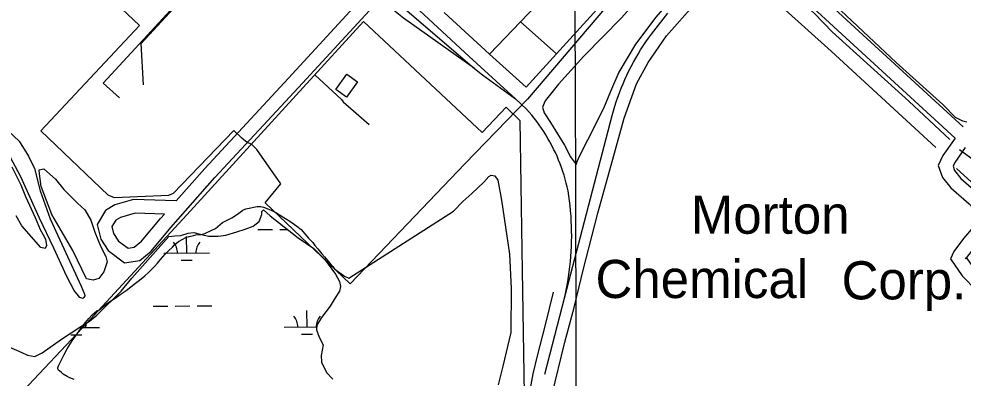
# Model space of a CAD drawing. Extents: x 3355677 to 3393573, y 612928 to 638357.
# Drawn here: x 3379651 to 3381706, y 619501 to 620283 of the extents above; entities that cross this region are included whole.
import ezdxf

# ---------------------------------------------------------------- set-up
doc = ezdxf.new("R2010")
doc.units = 0
for name, color, linetype in [('V-BLDG-IDEN', 7, 'Continuous'), ('V-BLDG-OTLN', 7, 'Continuous'), ('V-GRID-MAJR', 7, 'Continuous'), ('V-RAIL-TRAK', 7, 'Continuous'), ('V-ROAD-CNTR', 7, 'Continuous'), ('V-SITE-OTLN', 7, 'Continuous'), ('V-SITE-VEGE', 7, 'Continuous'), ('V-TOPO-SHOR', 7, 'Continuous'), ('V-UTIL-LINE', 7, 'Continuous'), ('V-WETL-SWMP', 7, 'Continuous')]:
    doc.layers.add(name, color=color, linetype=linetype)

msp = doc.modelspace()

# ---------------------------------------------------------------- linework, layer by layer
at = {"layer": 'V-BLDG-OTLN'}
msp.add_lwpolyline([(3380388.080186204, 620146.1086811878), (3380363.8462346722, 620112.7317479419), (3380340.8992805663, 620129.3927146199), (3380365.1322321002, 620162.769647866)], close=True, dxfattribs=at)
at = {"layer": 'V-GRID-MAJR'}
msp.add_spline([(3380867.299, 618367.203), (3380850.557, 624425.373), (3380833.806, 630486.627), (3380817.056, 636547.903), (3380817.048, 636550.964)], degree=3, dxfattribs=at)
at = {"layer": 'V-RAIL-TRAK'}
for points in [[(3379986.1550000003, 620767.598), (3380116.217, 620646.882), (3380440.133, 620349.433), (3380642.629, 620175.066), (3380659.9590000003, 620161.062), (3380731.559, 620108.928)], [(3380642.629, 620175.066), (3380488.3370000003, 620284.6630000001), (3380426.483, 620334.956), (3380221.539, 620524.983), (3380043.429, 620684.602), (3379970.909, 620752.363)], [(3380839.0670000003, 619677.908), (3380841.424, 619688.703), (3380843.5810000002, 619699.541), (3380845.538, 619710.416), (3380847.298, 619721.324), (3380848.8540000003, 619732.262), (3380850.2120000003, 619743.229), (3380851.367, 619754.2170000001), (3380852.321, 619765.225), (3380853.073, 619776.2490000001), (3380853.622, 619787.286), (3380853.968, 619798.328), (3380854.113, 619809.377), (3380854.054, 619820.426), (3380853.794, 619831.473), (3380853.329, 619842.514), (3380852.663, 619853.542), (3380851.793, 619864.559), (3380850.724, 619875.556), (3380849.45, 619886.532), (3380847.978, 619897.482), (3380846.304, 619908.404), (3380844.4080000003, 619916.985), (3380842.313, 619925.5210000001), (3380840.025, 619934.006), (3380837.541, 619942.438), (3380834.866, 619950.808), (3380832.001, 619959.117), (3380828.946, 619967.358), (3380825.702, 619975.525), (3380822.271, 619983.617), (3380818.6580000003, 619991.627), (3380814.861, 619999.553), (3380810.884, 620007.39), (3380806.7290000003, 620015.134), (3380802.395, 620022.781), (3380797.89, 620030.326), (3380793.21, 620037.7660000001), (3380788.362, 620045.096), (3380783.349, 620052.3150000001), (3380778.1720000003, 620059.416), (3380772.832, 620066.395), (3380767.3340000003, 620073.254), (3380761.681, 620079.982), (3380755.875, 620086.578), (3380731.559, 620108.928), (3380631.338, 620201.055), (3380454.964, 620365.166)], [(3380796.008, 619509.087), (3380839.0670000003, 619677.908), (3380894.828, 619891.416), (3380942.335, 620072.7710000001), (3380945.102, 620082.789), (3380948.0670000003, 620092.753), (3380951.232, 620102.653), (3380954.59, 620112.487), (3380958.146, 620122.256), (3380961.896, 620131.9500000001), (3380965.836, 620141.567), (3380969.969, 620151.105), (3380974.29, 620160.558), (3380978.8000000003, 620169.924), (3380983.494, 620179.197), (3380988.372, 620188.3740000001), (3380993.433, 620197.455), (3380998.671, 620206.429), (3381004.09, 620215.299), (3381009.684, 620224.06), (3381015.451, 620232.707), (3381021.39, 620241.2390000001), (3381027.495, 620249.65), (3381063.2800000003, 620295.329)]]:
    msp.add_lwpolyline(points, dxfattribs=at)
at = {"layer": 'V-ROAD-CNTR'}
for points in [[(3379993.507, 619886.699), (3380055.668, 619957.432), (3380237.701, 620153.707), (3380521.6550000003, 620462.81), (3380758.674, 620713.607), (3380840.5500000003, 620804.635)], [(3379993.508, 619886.7000000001), (3379900.627, 619889.713), (3379860.055, 619878.31), (3379839.879, 619865.966), (3379821.65, 619835.398), (3379829.237, 619803.162), (3379845.7600000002, 619778.203), (3379881.3200000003, 619751.746), (3379914.276, 619757.036), (3379939.375, 619776.9500000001), (3379982.213, 619828.4010000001), (3380077.938, 619937.326), (3380259.745, 620133.359), (3380543.605, 620442.358), (3380780.732, 620693.269), (3380862.67, 620784.368)], [(3380862.671, 620784.3690000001), (3381015.086, 620644.721), (3381335.894, 620347.763), (3381688.347, 620023.208)], [(3381021.5502617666, 620679.486011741), (3381035.4080000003, 620666.789), (3381356.244, 620369.805), (3381705.879, 620047.845)], [(3381688.347, 620023.208), (3381661.728, 619985.203), (3381651.5500000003, 619963.504), (3381660.7, 619937.833), (3381679.1550000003, 619914.77), (3381718.786, 619880.046), (3381746.076, 619850.358), (3381736.431, 619839.431), (3381707.0700000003, 619804.424), (3381685.6040000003, 619776.05), (3381678.217, 619760.573), (3381703.558, 619723.491), (3381735.031, 619691.737), (3381762.906, 619663.547), (3381786.693, 619639.002), (3381805.819, 619628.061), (3381835.142, 619623.852), (3381865.126, 619629.202), (3381893.471, 619636.941), (3381924.318, 619646.846), (3381931.664, 619648.995), (3381937.632, 619645.269)], [(3381710.612, 620002.705), (3381687.788, 619970.115), (3381683.954, 619961.944), (3381687.268, 619952.647), (3381700.921, 619935.586), (3381739.776, 619901.542), (3381786.452, 619850.7660000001), (3381759.173, 619819.863), (3381730.54, 619785.724), (3381711.366, 619760.378), (3381712.731, 619763.2390000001), (3381726.786, 619742.671), (3381756.3510000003, 619712.843), (3381784.344, 619684.533), (3381805.279, 619662.932), (3381815.747, 619656.943), (3381834.626, 619654.234), (3381858.528, 619658.498), (3381884.929, 619665.707), (3381915.52, 619675.53), (3381936.144, 619681.563), (3381953.518, 619670.719)], [(3379967.861, 619857.5160000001), (3379904.285, 619859.579), (3379872.169, 619850.552), (3379861.853, 619844.24), (3379853.632, 619830.456), (3379857.211, 619815.252), (3379867.878, 619799.139), (3379889.068, 619783.3740000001), (3379901.776, 619785.414), (3379918.301, 619798.5260000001), (3379959.415, 619847.905), (3379967.861, 619857.5160000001)]]:
    msp.add_lwpolyline(points, dxfattribs=at)
at = {"layer": 'V-SITE-OTLN'}
for p, q in [((3379913.368654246, 620268.3807313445), (3379712.2996263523, 620459.9287096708)), ((3380990.035901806, 620381.0241466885), (3380758.3380836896, 620108.1002880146)), ((3379698.7163715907, 620039.1242887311), (3379913.368654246, 620268.3807313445)), ((3380758.3380836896, 620108.1002880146), (3380621.3322487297, 619967.0361932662)), ((3379845.5531530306, 619898.852118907), (3379698.7163715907, 620039.1242887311)), ((3380118.622800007, 620040.1398446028), (3379986.9660567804, 619902.6880441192)), ((3380136.032799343, 620022.9368440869), (3380118.622800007, 620040.1398446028)), ((3380147.8414610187, 620013.6935812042), (3380136.032799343, 620022.9368440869)), ((3380157.411205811, 620010.1703829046), (3380147.8414610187, 620013.6935812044)), ((3380168.789650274, 619998.3329512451), (3380157.4112058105, 620010.1703829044)), ((3380221.1593971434, 619923.4537545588), (3380168.789650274, 619998.3329512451)), ((3380621.3322487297, 619967.0361932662), (3380372.258721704, 619705.9435607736)), ((3380187.3924239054, 619882.0725523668), (3380221.159397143, 619923.453754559)), ((3379859.3161879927, 619892.9691460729), (3379845.5531530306, 619898.852118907)), ((3379976.846095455, 619898.4490741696), (3379859.3161879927, 619892.9691460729)), ((3379986.9660567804, 619902.6880441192), (3379976.846095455, 619898.4490741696)), ((3380372.258721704, 619705.9435607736), (3380187.3924239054, 619882.0725523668))]:
    msp.add_line(p, q, dxfattribs=at)
at = {"layer": 'V-SITE-VEGE'}
for points in [[(3379636.012, 619960.757), (3379655.345, 619921.4890000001), (3379665.643, 619896.483), (3379686.805, 619850.661), (3379697.704, 619824.469), (3379703.744, 619812.5700000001), (3379709.171, 619803.053), (3379711.045, 619789.338), (3379708.1, 619782.757), (3379699.134, 619785.09), (3379657.6720000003, 619832.581), (3379645.607, 619853.993)], [(3380177.409, 619874.24), (3380183.557, 619873.158), (3380193.0700000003, 619869.308), (3380200.343, 619866.56), (3380210.4250000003, 619861.0380000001), (3380218.269, 619856.062), (3380231.1550000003, 619848.322), (3380240.68, 619842.242), (3380256.378, 619831.17), (3380265.352, 619823.9670000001), (3380281.654, 619805.087), (3380290.643, 619795.652), (3380295.145, 619789.536), (3380301.887, 619782.321), (3380310.326, 619771.207), (3380315.948, 619764.5430000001), (3380323.819, 619755.658), (3380328.875, 619750.106), (3380334.4990000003, 619743.442), (3380337.315, 619738.9940000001), (3380346.844, 619732.35), (3380354.1350000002, 619726.812), (3380359.741, 619722.939), (3380369.2600000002, 619717.971), (3380596.805, 619863.889), (3380617.559, 619885.495), (3380636.5500000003, 619902.9180000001), (3380662.66, 619927.541), (3380673.926, 619939.546), (3380678.684, 619942.559), (3380687.0500000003, 619940.818), (3380693.071, 619931.9010000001), (3380701.691, 619887.791), (3380719.105, 619770.332), (3380722.538, 619695.756)], [(3379771.616, 619497.233), (3379762.103, 619501.084), (3379756.502, 619504.399), (3379747.54, 619509.37), (3379743.051, 619513.251), (3379737.441, 619517.683), (3379735.748, 619521.0210000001), (3379735.735, 619523.253), (3379737.384, 619527.171), (3379741.2490000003, 619534.452), (3379749.518, 619551.807), (3379756.14, 619564.684), (3379767.199, 619582.058), (3379792.666, 619617.377), (3379803.752, 619630.282), (3379810.963, 619638.142), (3379820.957, 619647.133), (3379824.856, 619648.2710000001), (3379834.295, 619656.701), (3379841.519, 619662.329), (3379849.303, 619667.4), (3379862.646, 619676.411), (3379871.54, 619682.604), (3379884.883, 619691.615), (3379904.886, 619707.366), (3379913.778, 619713.56), (3379925.444, 619723.12), (3379933.216, 619730.425), (3379945.977, 619743.34), (3379953.188, 619751.2000000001), (3379959.281, 619759.05), (3379969.261, 619770.275), (3379976.474, 619777.574), (3379985.3540000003, 619786.001), (3379989.79, 619791.052), (3379998.68, 619797.802), (3380014.8140000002, 619806.832), (3380021.4990000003, 619809.105), (3380030.975, 619811.395), (3380036.552, 619812.546), (3380043.247, 619813.144), (3380047.1520000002, 619813.164), (3380052.725, 619814.8740000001), (3380056.071, 619815.454), (3380071.1, 619822.8), (3380078.89, 619826.755), (3380094.443, 619839.688), (3380114.4760000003, 619849.856), (3380126.713, 619857.745), (3380138.382, 619866.189), (3380145.063, 619869.0210000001), (3380156.214, 619871.319), (3380162.344, 619873.029), (3380169.592, 619874.1900000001), (3380177.409, 619874.24)], [(3380722.538, 619695.756), (3380721.917, 619600.268), (3380704.458, 619526.762), (3380693.96, 619486.1190000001)]]:
    msp.add_lwpolyline(points, dxfattribs=at)
msp.add_lwpolyline([(3379798.607, 619717.06), (3379768.401, 619778.344), (3379722.573, 619856.844), (3379699.5330000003, 619917.5750000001), (3379696.379, 619945.604), (3379695.136, 619953.952), (3379705.265, 619956.399), (3379731.062, 619933.877), (3379749.1010000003, 619911.308), (3379778.52, 619881.647), (3379794.724, 619866.826), (3379807.985, 619844.824), (3379816.4960000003, 619818.618), (3379829.223, 619786.468), (3379840.089, 619765.6460000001), (3379843.145, 619753.729), (3379836.112, 619732.205), (3379824.864, 619717.215), (3379812.949, 619713.564)], close=True, dxfattribs=at)
at = {"layer": 'V-TOPO-SHOR'}
for points in [[(3381676.682, 620019.922), (3381588.055, 620103.939), (3381421.026, 620254.768), (3381382.678, 620295.028), (3381298.865, 620370.142), (3381219.237, 620442.902)], [(3381038.0670000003, 620370.957), (3380962.367, 620285.357), (3380880.698, 620202.102), (3380825.099, 620140.439), (3380796.737, 620104.5430000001), (3380790.865, 620090.814), (3380793.917, 620078.329), (3380807.738, 620056.976), (3380838.401, 620007.74), (3380851.654, 619982.216), (3380863.663, 619965.617)], [(3381093.549, 620352.833), (3381037.381, 620286.998), (3380993.08, 620227.786), (3380956.5300000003, 620166.831), (3380938.917, 620125.0480000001), (3380923.068, 620087.4400000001), (3380888.352, 620018.759)], [(3381713.964, 620058.254), (3381705.023, 620059.987), (3381689.4930000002, 620068.228), (3381661.933, 620096.642), (3381560.159, 620188.323), (3381451.779, 620289.488), (3381384.701, 620354.582)], [(3380810.96, 619463.0380000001), (3380839.4420000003, 619578.719), (3380859.2290000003, 619654.458), (3380880.16, 619738.537), (3380910.99, 619859.594), (3380940.129, 619964.5650000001), (3380968.097, 620066.549), (3380995.034, 620141.735), (3381020.362, 620187.733), (3381060.4990000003, 620246.326), (3381123.784, 620316.968)], [(3379617.148, 620049.366), (3379651.878, 620016.827), (3379672.3170000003, 619984.203), (3379684.986, 619956.889), (3379697.184, 619908.732), (3379719.583, 619847.54), (3379786.557, 619700.872)], [(3380888.352, 620018.759), (3380870.7, 619983.523), (3380865.412, 619971.581), (3380863.663, 619965.617)], [(3382021.5840000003, 619697.491), (3381970.663, 619748.986), (3381933.512, 619788.062), (3381822.133, 619892.78), (3381773.053, 619935.358), (3381733.539, 619971.4400000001), (3381697.654, 619998.019)], [(3379786.557, 619700.872), (3379793.804, 619683.649), (3379794.4250000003, 619679.485), (3379792.6580000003, 619676.497), (3379790.288, 619674.101), (3379783.728, 619675.848), (3379771.7290000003, 619691.257), (3379755.47, 619721.524), (3379727.109, 619783.8740000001), (3379696.3540000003, 619848.59), (3379655.325, 619938.848), (3379627.017, 619992.2660000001)], [(3380813.5300000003, 619687.849), (3380796.096, 619616.89), (3380779.236, 619548.909), (3380769.3510000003, 619509.552), (3380762.4450000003, 619469.616), (3380756.598, 619451.719), (3380743.069, 619424.2490000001), (3380734.3340000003, 619391.448), (3380723.2970000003, 619345.534), (3380714.6, 619306.78), (3380707.544, 619291.852), (3380689.702, 619288.172), (3380648.0870000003, 619277.7980000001), (3380608.865, 619265.06), (3380587.515, 619250.642), (3380553.201, 619214.1140000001), (3380531.324, 619188.381), (3380509.99, 619171.581), (3380491.572, 619164.919), (3380473.149, 619159.451), (3380441.742, 619134.252)]]:
    msp.add_lwpolyline(points, dxfattribs=at)
at = {"layer": 'V-UTIL-LINE'}
for p, q in [((3380742.786, 620276.221), (3380851.119, 620390.598)), ((3380576.906, 620296.656), (3380674.975, 620206.007))]:
    msp.add_line(p, q, dxfattribs=at)
for points in [[(3381646.843, 620002.5650000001), (3381418.911, 620212.962), (3381204.414, 620406.185), (3381202.7830000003, 620416.372), (3381164.142, 620451.434), (3381157.867, 620451.395), (3381071.937, 620524.604), (3381099.986, 620555.361)], [(3381084.89, 620513.5700000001), (3381004.609, 620429.9500000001), (3381003.951, 620408.77), (3380755.404, 620134.336), (3380674.975, 620206.007), (3380742.786, 620276.221), (3380820.061, 620207.664)], [(3379922.091, 620139.65), (3379917.633, 620229.035), (3380156.8510000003, 620489.297), (3380152.917, 620491.626), (3380134.225, 620469.552), (3380138.759, 620367.6190000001)], [(3380014.1, 620413.779), (3380051.1720000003, 620378.709), (3379834.551, 620142.8960000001), (3379870.037, 620110.954)], [(3379660.68, 619472.715), (3379789.221, 619609.122), (3380016.668, 619855.881), (3380269.801, 620133.373), (3380401.432, 620277.636), (3380659.256, 620035.362), (3380711.454, 620090.555), (3380741.418, 620061.728), (3380745.463, 619780.294), (3380750.489, 619465.938), (3380611.09, 619309.866), (3380452.992, 619134.082), (3380412.485, 619090.72), (3380368.09, 619041.844)], [(3380295.073, 620161.0700000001), (3380353.435, 620107.304), (3380356.6010000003, 620102.616), (3380413.372, 620052.762)], [(3381803.8140000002, 619854.4890000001), (3381691.821, 619957.345)]]:
    msp.add_lwpolyline(points, dxfattribs=at)
at = {"layer": 'V-WETL-SWMP'}
for p, q in [((3380016.358338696, 619773.0565635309), (3380016.2640910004, 619809.056440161)), ((3380170.816966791, 619824.2031101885), (3380202.816857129, 619824.2868859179)), ((3380218.8168022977, 619824.3287737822), (3380236.0336734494, 619824.3738475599)), ((3379966.358510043, 619772.925663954), (3380066.358167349, 619773.1874631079)), ((3380004.3987780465, 619757.5942005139), (3380028.3986958, 619757.657032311)), ((3379943.2527902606, 619657.4327775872), (3379975.2526805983, 619657.5165533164)), ((3379991.2526257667, 619657.5584411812), (3380023.252516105, 619657.6422169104)), ((3380039.2524612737, 619657.6841047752), (3380071.2523516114, 619657.7678805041)), ((3380278.2171961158, 619611.8795554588), (3380278.1229484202, 619647.8794320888)), ((3379782.1961261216, 619610.5809720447), (3379826.3107447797, 619610.6964641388)), ((3380228.2173674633, 619611.7486558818), (3380299.4948724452, 619611.935260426)), ((3379764.3513554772, 619595.1032015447), (3379788.3512732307, 619595.1660333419)), ((3380266.2576354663, 619596.4171924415), (3380290.2575532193, 619596.4800242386))]:
    msp.add_line(p, q, dxfattribs=at)
msp.add_lwpolyline([(3379629.418, 619568.639), (3379657.541, 619556.2760000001), (3379670.109, 619550.384), (3379685.642, 619547.493), (3379701.708, 619555.348), (3379743.898, 619585.4400000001), (3379786.102, 619613.145), (3379805.13, 619624.598), (3379821.163, 619637.824), (3379873.9620000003, 619690.06), (3379897.0670000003, 619718.248), (3379965.824, 619796.241), (3379977.683, 619808.845), (3379990.208, 619810.113), (3380003.329, 619811.386), (3380019.413, 619816.257), (3380031.937, 619817.5260000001), (3380048.671, 619813.449), (3380063.612, 619809.958), (3380084.502, 619809.487), (3380101.793, 619811.978), (3380125.62, 619819.282), (3380143.49, 619824.761), (3380160.757, 619831.429), (3380174.421, 619841.656), (3380179.698, 619857.204), (3380179.663, 619863.171), (3380183.222, 619866.773), (3380198.216, 619854.331), (3380258.778, 619806.357), (3380292.936, 619782.691), (3380316.349, 619759.558), (3380340.417, 619726.88), (3380348.8680000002, 619710.818), (3380351.3200000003, 619700.091), (3380348.994, 619689.932), (3380339.532, 619675.552), (3380328.301, 619657.581), (3380309.952, 619632.407), (3380299.9080000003, 619615.637), (3380298.775, 619605.485), (3380304.836, 619590.005), (3380313.295, 619572.75), (3380308.657, 619550.044), (3380309.94, 619535.133), (3380320.818, 619512.5210000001), (3380334.0330000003, 619498.278)], dxfattribs=at)
for centre, radius, start, end in [((3379961.1143488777, 619773.3867395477), 35.24628790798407, 359.3781799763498, 40.92183830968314), ((3380071.599842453, 619773.6759906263), 35.24628790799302, 139.3781769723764, 180.92183530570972), ((3380222.9732062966, 619612.2097314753), 35.24628790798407, 359.3781799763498, 40.92183830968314), ((3380333.4586998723, 619612.498982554), 35.24628790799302, 139.3781769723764, 180.92183530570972), ((3379831.5524198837, 619611.1849916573), 35.24628790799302, 165.59402867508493, 180.92183530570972)]:
    msp.add_arc(centre, radius, start, end, dxfattribs=at)

# ---------------------------------------------------------------- texts
at = {"layer": 'V-BLDG-IDEN'}
for s, p in [('Morton', (3381113.3157357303, 619815.0233433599)), ('Chemical', (3380905.987150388, 619675.019623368)), ('Corp.', (3381441.4160795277, 619672.049629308))]:
    msp.add_text(s, height=82.99983200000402, rotation=359.9880981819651, dxfattribs=at).set_placement(p)

doc.saveas('drawing.dxf')
